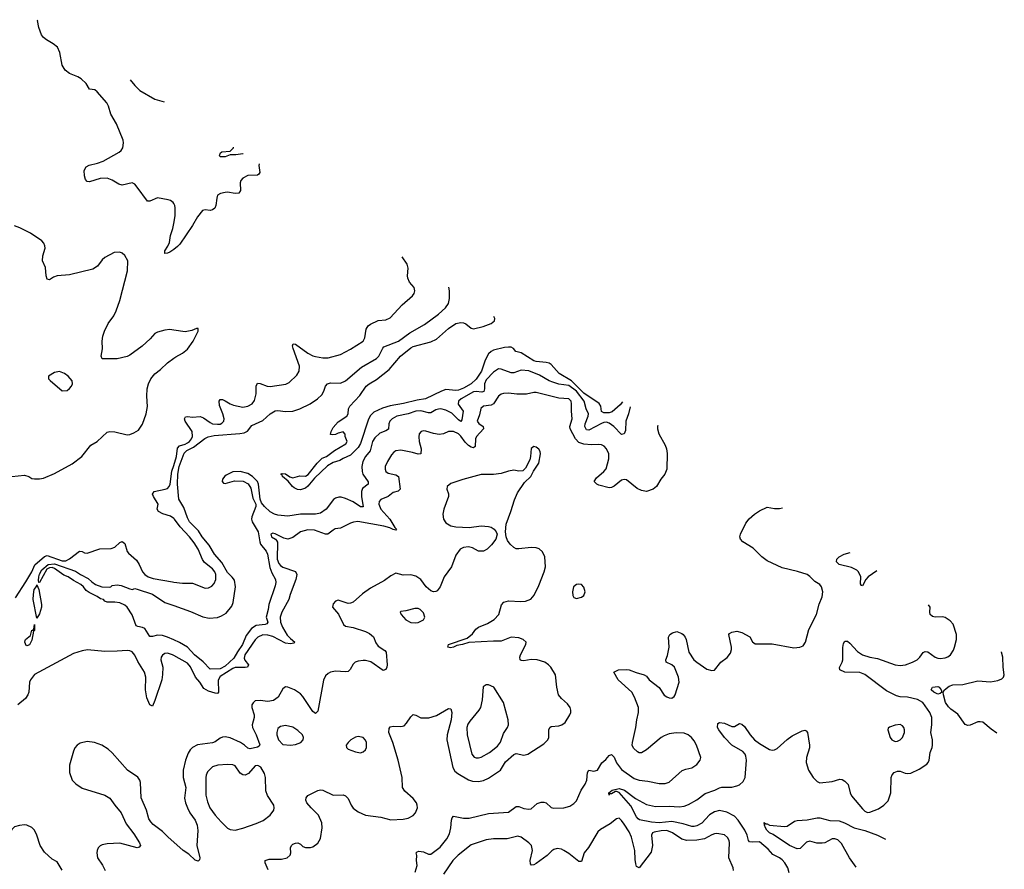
# Model space of a CAD drawing. Header units: inches. Extents: x 1384664 to 1536621, y 460766 to 646467.
# Tile 340 of 488: x 1528772 to 1536621, y 532939 to 539712. Entities that reach past the tile are written whole.
import ezdxf

# ---------------------------------------------------------------- set-up
doc = ezdxf.new("R2010")
doc.units = ezdxf.units.IN
doc.header["$MEASUREMENT"] = 0
doc.layers.add('B5523', color=7, linetype='Continuous')
doc.layers.add('B5533', color=7, linetype='Continuous')

msp = doc.modelspace()

# ---------------------------------------------------------------- linework, layer by layer
at = {"layer": 'B5523', "color": 5}
for points, elevation in [([(1530000, 538246.9), (1529995.2, 538255.2), (1529973.6, 538270), (1529955.8, 538275.8), (1529870, 538291.7), (1529810, 538264.5), (1529790, 538263.7), (1529710, 538376.3), (1529690, 538400.5), (1529670, 538411.3), (1529590, 538393.3), (1529561.7, 538401.7), (1529510, 538433.6), (1529470, 538447.6), (1529413.3, 538446.7), (1529330, 538418.7), (1529310, 538420.9), (1529297.7, 538437.7), (1529290, 538468), (1529286.8, 538510), (1529302.1, 538537.9), (1529327.1, 538552.9), (1529392.5, 538567.5), (1529436.4, 538583.6), (1529564.6, 538655.4), (1529581.5, 538670), (1529593.3, 538690), (1529600.2, 538730), (1529598, 538750), (1529542.7, 538882.7), (1529498.1, 538958.1), (1529481.1, 539021.1), (1529466.3, 539050), (1529390, 539137.2), (1529370, 539152.2), (1529330, 539157), (1529302.3, 539202.3), (1529261, 539241), (1529236.1, 539256.1), (1529170, 539281.9), (1529134, 539310), (1529111.6, 539350), (1529093.4, 539450), (1529072.7, 539492.7), (1529039.9, 539519.9), (1528985.1, 539550), (1528961.3, 539570), (1528946.6, 539590), (1528925.4, 539650), (1528915.5, 539704.5), (1528916.5, 539711.5)], 580), ([(1529651.7, 539232.7), (1529690, 539186.5), (1529730, 539148), (1529850, 539077.8), (1529923.5, 539055.6)], 580), ([(1530000, 537236.7), (1529970, 537241.5), (1529930, 537237.2), (1529870, 537221.1), (1529850.2, 537209.8), (1529812, 537168), (1529748.4, 537110), (1529650, 537036.9), (1529630, 537026.6), (1529550, 537007.6), (1529430, 537006.9), (1529422.7, 537030), (1529433.4, 537086.6), (1529429.2, 537149.2), (1529435, 537190), (1529448.8, 537230), (1529478.5, 537290), (1529522.1, 537350), (1529542.1, 537390), (1529570, 537474.4), (1529630.6, 537710), (1529633.6, 537790), (1529610, 537832.4), (1529590, 537851.8), (1529570, 537859.3), (1529524.1, 537855.9), (1529450, 537815.6), (1529430, 537797), (1529392.6, 537747.4), (1529356.4, 537723.6), (1529170, 537677.8), (1529070, 537669.8), (1529040.7, 537659.3), (1529010, 537638.4), (1528990, 537644), (1528982.9, 537670), (1528976.9, 537736.9), (1528955.3, 537790), (1528957.2, 537830), (1528974.5, 537890), (1528972, 537910), (1528964.5, 537930), (1528950, 537949.3), (1528857.2, 538010), (1528772.9, 538052.9), (1528730, 538068.6)], 620), ([(1530000, 537881), (1529970, 537859.3), (1529950, 537849.3), (1529930, 537849), (1529929.6, 537870), (1529953.8, 537906.2), (1529965.3, 537934.7), (1529975.5, 537990), (1529992.8, 538047.2), (1530000, 538087.5)], 580), ([(1528709.5, 536070.5), (1528810, 536080.5), (1528844.7, 536070), (1528870, 536054), (1528890, 536050.7), (1528930, 536050.7), (1528963.2, 536056.8), (1529050, 536093), (1529191.8, 536170), (1529267, 536230), (1529338.9, 536321.1), (1529390, 536350.4), (1529470, 536423.1), (1529491.1, 536428.9), (1529530, 536426.9), (1529630, 536401.1), (1529650, 536404.2), (1529682.4, 536417.6), (1529719.8, 536440.2), (1529751.4, 536488.6), (1529780.3, 536570), (1529790.5, 536629.5), (1529784.8, 536710), (1529788.3, 536770), (1529798.3, 536810), (1529818.2, 536850), (1529850, 536889.1), (1529895.7, 536924.3), (1529950, 536975.3), (1530000, 537012.6)], 620), ([(1530000, 535735.4), (1529974.7, 535754.7), (1529912.5, 535772.5), (1529878, 535790), (1529868.2, 535810), (1529875.4, 535850), (1529838.7, 535910), (1529831.1, 535930), (1529844.5, 535950), (1529931.6, 535968.4), (1529950, 535975.5), (1529963.2, 535990), (1529971.7, 536010), (1529986.3, 536113.7), (1530000, 536157)], 580), ([(1528738.2, 535101.8), (1528821.6, 535230), (1528868.5, 535311.5), (1528894.2, 535365.8), (1528970, 535432.8), (1528990, 535440.5), (1529110, 535398.9), (1529141, 535399), (1529170, 535413.1), (1529250, 535474.4), (1529270, 535473.6), (1529290, 535462), (1529310, 535459.4), (1529410, 535493.9), (1529502.6, 535497.4), (1529531.8, 535508.2), (1529570, 535544.9), (1529590, 535552.4), (1529610, 535537.1), (1529630, 535472), (1529638.8, 535458.8), (1529702.7, 535402.7), (1529725, 535370), (1529751.3, 535311.3), (1529770, 535288.5), (1529796.5, 535270), (1529836.4, 535256.4), (1529990, 535229.6), (1530000, 535228.4)], 580), ([(1530000, 534768), (1529949.7, 534790), (1529910, 534802.5), (1529870, 534805), (1529830, 534794.8), (1529810, 534794.3), (1529770, 534858), (1529750, 534867.6), (1529713.6, 534873.6), (1529701.2, 534881.2), (1529670, 534968), (1529629.3, 535029.3), (1529610, 535044), (1529570, 535062.7), (1529530, 535069.3), (1529469.2, 535069.2), (1529450, 535075.3), (1529439, 535090), (1529416.3, 535096.3), (1529390, 535114.3), (1529325.1, 535145.1), (1529302.4, 535162.4), (1529282, 535190), (1529259.6, 535210), (1529200.2, 535240.2), (1529157.6, 535270), (1529123.5, 535283.5), (1529050, 535337.4), (1529030, 535345.3), (1529010, 535343.1), (1528988.4, 535331.6), (1528930, 535225.2), (1528926, 535226), (1528921.5, 535241.5), (1528923.6, 535270), (1528930, 535292.8), (1528950, 535327.2), (1528998.9, 535370), (1529050, 535372.9), (1529216.4, 535316.4), (1529256.3, 535290), (1529318, 535258), (1529347.2, 535230), (1529376.3, 535210), (1529426, 535190), (1529490, 535188.8), (1529498, 535190), (1529510, 535202), (1529550, 535206), (1529581, 535201), (1529650, 535174), (1529670, 535170.8), (1529690, 535177.3), (1529710, 535173.4), (1529831.3, 535131.3), (1529930, 535065.5), (1530000, 535041)], 560), ([(1530000, 534644), (1529989.3, 534650), (1529950, 534661.7), (1529930, 534658.3), (1529910, 534645.1), (1529900.3, 534630), (1529897.4, 534610), (1529912.6, 534550), (1529911.3, 534491.3), (1529905.2, 534450), (1529850, 534283.7), (1529830, 534239), (1529810, 534249.2), (1529785.2, 534305.2), (1529775.4, 534370), (1529777.3, 534470), (1529768.4, 534510), (1529715, 534595), (1529690, 534646.9), (1529670, 534673.5), (1529650, 534681.4), (1529630, 534682.5), (1529550, 534676.8), (1529450, 534676.5), (1529311.8, 534688.2), (1529270, 534681.6), (1529201.7, 534658.3), (1528890, 534491.6), (1528857.1, 534450), (1528850.4, 534430), (1528846, 534350), (1528838, 534330), (1528819, 534301), (1528756.3, 534250)], 580), ([(1530000, 533155.7), (1529954.7, 533194.7), (1529910, 533241.7), (1529836, 533296), (1529816.5, 533316.5), (1529802.6, 533342.6), (1529782.9, 533410), (1529741.2, 533510), (1529735.5, 533630), (1529729.8, 533650), (1529713.2, 533673.2), (1529631.1, 533730), (1529510, 533867.8), (1529476.6, 533896.6), (1529427.7, 533927.7), (1529369.8, 533949.8), (1529310, 533956.8), (1529254.3, 533945.7), (1529230, 533929.7), (1529212.9, 533907.1), (1529200.1, 533879.9), (1529170, 533769), (1529168.2, 533710), (1529190.9, 533650), (1529219.4, 533619.4), (1529270, 533585.1), (1529450, 533531.2), (1529490, 533504.9), (1529529.4, 533449.4), (1529580.2, 533390), (1529622.2, 533302.2), (1529682.6, 533222.6), (1529728.4, 533150), (1529734, 533130), (1529724.1, 533115.9), (1529708.5, 533111.5), (1529570, 533147.2), (1529470, 533141.5), (1529430, 533134.7), (1529413.1, 533126.9), (1529397.4, 533110), (1529390.2, 533090), (1529387.3, 533070), (1529392.4, 533030), (1529432.2, 532972.2), (1529454.9, 532930)], 620), ([(1529111.6, 532931.6), (1529070, 532997.4), (1529030, 533019.7), (1528970, 533076.3), (1528936.1, 533130), (1528908.9, 533210), (1528889.9, 533249.9), (1528870, 533272.1), (1528830, 533289.8), (1528810, 533292.8), (1528770, 533288.9), (1528730, 533278.7), (1528710, 533255.8), (1528698.6, 533230), (1528680.9, 533170), (1528672.9, 533107.1), (1528638, 533030), (1528635.3, 533010), (1528637.8, 532990), (1528647.8, 532970), (1528686.4, 532910)], 620)]:
    msp.add_lwpolyline(points, dxfattribs=dict(at, elevation=elevation))
for points, elevation in [([(1529090, 536906.6), (1529050, 536899), (1529002, 536870), (1529002, 536850), (1529015.3, 536835.3), (1529110, 536752), (1529150, 536756), (1529170, 536771), (1529185.2, 536790), (1529192, 536810), (1529190, 536834), (1529159.3, 536870), (1529130, 536891.8)], 640), ([(1528910, 534942), (1528880.7, 535090), (1528881.1, 535130), (1528888.4, 535170), (1528907.2, 535192.8), (1528910, 535206), (1528924.2, 535170), (1528946.5, 535050), (1528946.3, 535030), (1528930, 534976)], 560), ([(1528830, 534719.7), (1528824.4, 534724.4), (1528813.7, 534750), (1528816.2, 534763.8), (1528818, 534770), (1528857.4, 534802.6), (1528870, 534846), (1528876.4, 534843.6), (1528885.6, 534854.4), (1528890, 534891.3), (1528890, 534842), (1528882, 534838), (1528870, 534765.6), (1528850, 534727.2)], 560)]:
    msp.add_lwpolyline(points, close=True, dxfattribs=dict(at, elevation=elevation))
at = {"layer": 'B5533', "color": 5}
for points, elevation in [([(1530554.4, 538644.7), (1530550, 538642.8), (1530494.2, 538634.2), (1530450, 538635.3), (1530410, 538619.6), (1530370, 538618), (1530365.2, 538630), (1530374, 538650), (1530382.5, 538657.5), (1530450, 538664.7), (1530475.3, 538690), (1530476.3, 538695.6)], 560), ([(1530680.2, 538562.8), (1530678.2, 538550), (1530685.5, 538494.5), (1530679.4, 538480.6), (1530667.5, 538472.5), (1530590, 538469.7), (1530552.3, 538447.7), (1530535.8, 538430), (1530529.1, 538410.9), (1530531.8, 538350), (1530518.8, 538330), (1530490, 538326.6), (1530430, 538336.9), (1530410, 538335.1), (1530373.4, 538326.6), (1530350, 538312.3), (1530343.1, 538290), (1530336.9, 538230), (1530328.2, 538210), (1530310, 538195.1), (1530290.2, 538189.8), (1530250, 538195.1), (1530230, 538189.6), (1530190, 538141.3), (1530151, 538070), (1530050, 537922.8), (1530030, 537902.7), (1530000, 537881)], 580), ([(1530000, 538087.5), (1530011, 538149), (1530012.7, 538212.7), (1530009.8, 538230), (1530000, 538246.9)], 580), ([(1530000, 536157), (1530023.1, 536230), (1530030, 536296.1), (1530045.7, 536314.3), (1530090, 536326.9), (1530110, 536338.2), (1530126.8, 536350), (1530142.7, 536370), (1530150.8, 536390), (1530146.9, 536430), (1530090.9, 536510), (1530087.1, 536530), (1530090, 536541), (1530094.2, 536545.8), (1530110, 536547.2), (1530150, 536543.5), (1530210, 536547.5), (1530237.7, 536537.7), (1530290, 536500.2), (1530310, 536491.1), (1530350, 536486.8), (1530370, 536488.6), (1530384.6, 536495.4), (1530398.7, 536510), (1530401.8, 536530), (1530391.3, 536570), (1530365, 536635), (1530363.1, 536670), (1530370, 536684.9), (1530390, 536683.1), (1530410, 536674.7), (1530448.9, 536648.9), (1530477.6, 536637.6), (1530550, 536624), (1530590, 536630.2), (1530624.4, 536650), (1530643, 536677), (1530656.2, 536730), (1530657.6, 536790), (1530667, 536813), (1530690, 536812.2), (1530745.5, 536790), (1530770, 536787), (1530892.6, 536807.4), (1530921.4, 536818.6), (1530982.8, 536877.2), (1531001.1, 536910), (1531003.8, 536950), (1530951.1, 537090), (1530947.1, 537112.9), (1530952.9, 537127.1), (1530970, 537126.4), (1531070, 537053.5), (1531110, 537031.8), (1531130, 537026.3), (1531190, 537016.5), (1531230, 537015.5), (1531330, 537042.8), (1531410, 537086.5), (1531509.8, 537150.2), (1531523.6, 537176.4), (1531534.7, 537245.3), (1531551.3, 537270), (1531570, 537284.9), (1531630, 537314.9), (1531690, 537320.3), (1531725.9, 537334.1), (1531821.5, 537438.5), (1531903.7, 537510), (1531917, 537530), (1531922, 537550), (1531916.9, 537576.9), (1531880.4, 537620.4), (1531865.1, 537650), (1531863.1, 537670), (1531869.7, 537730), (1531862, 537762), (1531820.5, 537820.1)], 580), ([(1530000, 535041), (1530134, 534994), (1530232.2, 534952.2), (1530282, 534942), (1530350, 534945.5), (1530381.7, 534958.3), (1530418, 534982), (1530462.8, 535037.2), (1530475, 535065), (1530493.1, 535190), (1530483.6, 535243.6), (1530467.2, 535267.2), (1530430, 535303.9), (1530384.2, 535384.2), (1530323.9, 535450), (1530282.7, 535522.7), (1530227.8, 535590), (1530197.3, 535637.3), (1530127, 535710), (1530110, 535739.7), (1530082, 535822), (1530039.8, 535890), (1530029.2, 536009.2), (1530032.8, 536090), (1530043.2, 536150), (1530084.6, 536255.4), (1530103.4, 536276.6), (1530156.6, 536303.4), (1530247.1, 536372.9), (1530274.1, 536385.9), (1530323.8, 536396.2), (1530528, 536412), (1530561.3, 536418.7), (1530587.1, 536432.9), (1530623, 536477), (1530710, 536517.7), (1530770, 536570.2), (1530807.5, 536592.5), (1530830, 536597.6), (1530890, 536589.4), (1530950, 536591.4), (1531006, 536610), (1531087.7, 536650), (1531147.1, 536690), (1531179.5, 536720.5), (1531197.6, 536750), (1531209, 536791), (1531225.6, 536810), (1531250, 536815.9), (1531330, 536815.2), (1531370, 536833.2), (1531497.1, 536942.9), (1531616.1, 537010), (1531635.8, 537030), (1531666.5, 537093.5), (1531676.3, 537103.7), (1531792, 537148), (1531883.5, 537216.5), (1531999, 537281), (1532110, 537363.2), (1532165.7, 537414.3), (1532189.6, 537450), (1532199.6, 537490), (1532198.4, 537550), (1532194.2, 537579)], 560), ([(1533577, 536666.2), (1533558.3, 536641.7), (1533495.2, 536584.8), (1533470, 536578.9), (1533430, 536578.7), (1533409.1, 536589.1), (1533405.3, 536630), (1533392.1, 536652.1), (1533270, 536733.4), (1533170, 536832.7), (1533073.1, 536890), (1533010, 536961.9), (1532993.5, 536973.5), (1532970, 536980.2), (1532890, 536987.1), (1532870, 536993.4), (1532770, 537056.8), (1532727.8, 537067.8), (1532709.6, 537090), (1532690, 537100.3), (1532670, 537102.5), (1532637.8, 537097.8), (1532550, 537076.9), (1532530, 537067.9), (1532510, 537049), (1532483.3, 536996.7), (1532454.2, 536910), (1532410, 536844.8), (1532371.8, 536810), (1532310, 536773.4), (1532270, 536758.5), (1532250, 536756.1), (1532170, 536762.6), (1532134, 536750), (1532006.8, 536690), (1531940.9, 536679.1), (1531831.2, 536651.2), (1531725.4, 536634.6), (1531664.5, 536615.5), (1531596.3, 536583.7), (1531570, 536556.2), (1531552.5, 536527.5), (1531490, 536332.9), (1531470, 536302.7), (1531410, 536239.3), (1531350, 536214.8), (1531323.2, 536196.8), (1531270, 536181.4), (1531225.7, 536154.3), (1531122.2, 536057.8), (1531070, 535993.3), (1531050, 535977.3), (1531010, 535964.9), (1530987.3, 535967.3), (1530960.2, 535980.2), (1530946.4, 535990), (1530913.7, 536033.7), (1530868.2, 536070), (1530863.9, 536083.9), (1530854, 536090), (1530864.9, 536095.1), (1530890, 536091.4), (1530926.7, 536066.7), (1530950, 536059.7), (1531005.2, 536074.8), (1531050, 536072.3), (1531072.9, 536087.1), (1531143.6, 536176.4), (1531184.7, 536215.3), (1531217, 536230), (1531281.3, 536278.7), (1531372.3, 536330), (1531382, 536350), (1531368, 536390), (1531367.3, 536407.3), (1531350, 536426), (1531310, 536415.3), (1531290, 536404), (1531262, 536402), (1531250, 536406), (1531255.3, 536430), (1531270, 536462), (1531310, 536504.7), (1531379, 536550), (1531389.4, 536570.6), (1531394.5, 536610), (1531404.2, 536630), (1531483.9, 536716.1), (1531533.3, 536790), (1531557, 536810), (1531615.8, 536844.2), (1531716.3, 536923.7), (1531808.5, 537030), (1531890, 537095.8), (1531910, 537106.2), (1532050, 537143.9), (1532095.9, 537164.1), (1532190, 537251.3), (1532250, 537291.1), (1532290, 537297.2), (1532310, 537294.4), (1532330, 537286), (1532370, 537252.4), (1532390, 537248.5), (1532467.2, 537267.2), (1532531, 537289), (1532558.3, 537310), (1532558.6, 537330), (1532553, 537344.9)], 540), ([(1530000, 537012.6), (1530015.7, 537024.3), (1530070, 537053.4), (1530110, 537085.7), (1530154.3, 537150), (1530194.5, 537230), (1530195.3, 537250), (1530182, 537250), (1530145.1, 537234.9), (1530090, 537222.2), (1530000, 537236.7)], 620), ([(1533638.9, 536624.8), (1533626.5, 536570), (1533604.6, 536510), (1533602.7, 536437.3), (1533590, 536411.6), (1533570, 536405.4), (1533508.3, 536470), (1533470, 536496.1), (1533450, 536502.1), (1533430, 536501.2), (1533410, 536493.7), (1533310, 536439.4), (1533290, 536442.9), (1533278.6, 536470), (1533279.7, 536490), (1533304.9, 536550), (1533306.3, 536570), (1533287.5, 536610), (1533272.5, 536670), (1533210, 536749.7), (1533150, 536796), (1533070, 536807), (1533021.2, 536821.2), (1532992.8, 536832.8), (1532916.7, 536876.7), (1532830, 536912.2), (1532770, 536917.3), (1532710, 536897.4), (1532690, 536896.1), (1532610, 536926.6), (1532590, 536928.5), (1532550, 536900.9), (1532490, 536840.6), (1532476.8, 536810), (1532478.2, 536770), (1532473.1, 536746.9), (1532456.9, 536743.1), (1532410, 536747.7), (1532390, 536744.1), (1532292.5, 536690), (1532269.5, 536670), (1532268.1, 536648.1), (1532306.4, 536590), (1532297.4, 536522.6), (1532290, 536507.7), (1532270, 536521), (1532216.3, 536576.3), (1532170, 536599), (1532130, 536609.4), (1532110, 536608.2), (1532090, 536600.7), (1532050, 536578.4), (1532030, 536578.3), (1531970, 536594.6), (1531930, 536590.8), (1531870.1, 536569.9), (1531777.4, 536550), (1531741.6, 536530), (1531723.2, 536510), (1531715.2, 536490), (1531712.9, 536447.1), (1531690, 536433.5), (1531643, 536417), (1531602.1, 536377.9), (1531585.9, 536350), (1531565.3, 536274.7), (1531530, 536229.8), (1531508.4, 536190), (1531500.4, 536150), (1531502, 536110), (1531508.8, 536088.8), (1531551, 536029), (1531550.2, 536010), (1531506.2, 535973.8), (1531496.2, 535950), (1531497.1, 535910), (1531510, 535829.6), (1531490, 535827.3), (1531430, 535867.8), (1531370, 535895), (1531335.1, 535904.9), (1531315.4, 535904.6), (1531290, 535897.4), (1531274.1, 535885.9), (1531216.5, 535810), (1531170, 535777.1), (1531130, 535769.8), (1531010.2, 535769.8), (1530910, 535755.3), (1530830, 535762.5), (1530804.2, 535770), (1530770, 535789.8), (1530723.1, 535830), (1530699.6, 535859.6), (1530689.7, 535889.7), (1530676.5, 536010), (1530668.2, 536030), (1530628.9, 536070), (1530590, 536094.9), (1530530, 536111.4), (1530470, 536106.5), (1530418.1, 536081.9), (1530406.3, 536073.7), (1530388.5, 536050), (1530386.5, 536030), (1530398.2, 536018.2), (1530410, 536013.2), (1530484.4, 536035.6), (1530554.1, 536034.1), (1530592.5, 536012.5), (1530616, 535976), (1530630, 535896.4), (1530654.6, 535850), (1530653.6, 535830), (1530622.4, 535750), (1530620.3, 535730), (1530625.7, 535710), (1530673.1, 535630), (1530685.5, 535550), (1530692, 535532), (1530735.8, 535475.8), (1530748.1, 535450), (1530765.9, 535345.9), (1530782.1, 535302.1), (1530810.2, 535250), (1530813.6, 535226.4), (1530810, 535199.3), (1530757.5, 535050), (1530754.2, 535010), (1530738, 534950), (1530750.1, 534910), (1530743, 534897), (1530729.4, 534890.6), (1530656.4, 534883.6), (1530620.4, 534859.6), (1530578.4, 534801.6), (1530548.4, 534730), (1530507.9, 534672.1), (1530479, 534621), (1530410, 534558.6), (1530370, 534537.3), (1530290, 534534.8), (1530234.1, 534594.1), (1530164.8, 534650), (1530110, 534708.6), (1530047.4, 534747.4), (1530000, 534768)], 560), ([(1533859.7, 536477.5), (1533856, 536470), (1533856.3, 536450), (1533866, 536410), (1533918.7, 536318.7), (1533928.8, 536290), (1533933.1, 536253.1), (1533931.4, 536128.6), (1533915.8, 536090), (1533884.4, 536050), (1533848.7, 535991.3), (1533821, 535970), (1533770, 535952), (1533730, 535957.6), (1533695.2, 535975.2), (1533610, 536044.2), (1533590, 536046.6), (1533570, 536040.5), (1533510, 535992.8), (1533490, 535983.1), (1533470, 535981), (1533390, 536001.8), (1533371.8, 536010), (1533351.8, 536030), (1533370, 536058.7), (1533430, 536110.3), (1533448.3, 536131.7), (1533469.7, 536210), (1533468, 536250), (1533450, 536291.8), (1533431.7, 536311.7), (1533410, 536323), (1533390, 536326.6), (1533330, 536321.5), (1533270, 536328), (1533230, 536342.4), (1533201.7, 536370), (1533159.6, 536450), (1533159, 536470), (1533175.8, 536530), (1533169.9, 536590.1), (1533170.6, 536650.6), (1533168.2, 536670), (1533148.6, 536688.6), (1533070, 536695.7), (1532890, 536739.3), (1532870, 536740.3), (1532813, 536727), (1532734.6, 536725.4), (1532670, 536734.9), (1532630, 536732.2), (1532610, 536725.8), (1532589.6, 536710.4), (1532550, 536649.9), (1532530, 536638.6), (1532469.4, 536630.6), (1532447.8, 536612.2), (1532438, 536562), (1532419.5, 536510), (1532433.2, 536493.2), (1532467.8, 536470), (1532468.2, 536450), (1532412.5, 536390), (1532405.2, 536370), (1532401.8, 536310), (1532390, 536299.5), (1532370, 536303.4), (1532350, 536316.4), (1532322.7, 536342.7), (1532290, 536390.5), (1532270, 536409.2), (1532230, 536429.1), (1532190.2, 536429.8), (1532150, 536409.8), (1532116, 536404), (1532071.8, 536411.8), (1532010, 536431.9), (1531990, 536433.3), (1531971.7, 536428.3), (1531958, 536410), (1531952.8, 536387.2), (1531956.5, 536350), (1531973.4, 536290), (1531968.8, 536251.2), (1531950, 536248.1), (1531902.8, 536262.8), (1531810, 536279.5), (1531770, 536275.3), (1531754.8, 536265.2), (1531736.5, 536243.5), (1531703.6, 536190), (1531686.9, 536150), (1531684.4, 536130), (1531690, 536108.9), (1531710, 536098), (1531770, 536084.6), (1531791.2, 536070), (1531806.5, 535970), (1531790, 535954.5), (1531750, 535942.7), (1531709.5, 535910.5), (1531652.1, 535887.9), (1531637.4, 535870), (1531636.1, 535850), (1531651.1, 535810), (1531723.9, 535730), (1531762.7, 535662.7), (1531774.7, 535650), (1531770, 535643.1), (1531750, 535647.2), (1531722, 535662), (1531673.7, 535673.7), (1531468.4, 535711.6), (1531432.8, 535707.2), (1531410, 535699.2), (1531330, 535657.7), (1531288.2, 535651.8), (1531270, 535643), (1531229, 535611), (1531210, 535611.8), (1531122.6, 535642.6), (1531070, 535645.6), (1531011.1, 535628.9), (1530950, 535583.1), (1530910, 535569.8), (1530877.6, 535577.6), (1530810, 535613), (1530790, 535617.6), (1530774.8, 535610), (1530779.1, 535590), (1530810.5, 535570.5), (1530820.7, 535560.7), (1530826.3, 535546.3), (1530825.3, 535410), (1530836.9, 535376.9), (1530850, 535360.9), (1530870, 535348.1), (1530970, 535312.8), (1530980.7, 535290), (1530972.9, 535250), (1530928.6, 535130), (1530918.8, 535090), (1530861.8, 534990), (1530849.6, 534950), (1530850.8, 534910), (1530866.4, 534870), (1530905.4, 534805.4), (1530930, 534777.8), (1530964.4, 534750), (1530957, 534743), (1530930, 534736.5), (1530890, 534741.4), (1530790, 534793.6), (1530750, 534805.6), (1530710, 534807.2), (1530671.1, 534790), (1530650, 534769.2), (1530567.4, 534650), (1530562.4, 534622.4), (1530567.2, 534607.2), (1530595.2, 534570), (1530588.3, 534551.7), (1530570, 534547.5), (1530490, 534547), (1530470, 534540.6), (1530370, 534476.2), (1530354.5, 534445.5), (1530357, 534350), (1530350, 534341.1), (1530330, 534342.5), (1530277.8, 534357.8), (1530240.9, 534380.9), (1530208.5, 534430), (1530173.1, 534470), (1530134.2, 534554.2), (1530110, 534582.5), (1530000, 534644)], 580), ([(1530753.7, 532933.7), (1530727.8, 532990), (1530729.4, 533010), (1530760.1, 533019.9), (1530859.7, 533020.3), (1530904, 533030), (1530928, 533052), (1530932.4, 533070), (1530931.5, 533110), (1530939.5, 533130), (1530950, 533139.3), (1530970, 533148.4), (1530990, 533150.5), (1531010, 533140.5), (1531030, 533121.3), (1531050, 533112.4), (1531090, 533112.4), (1531110, 533118), (1531150, 533147.3), (1531170, 533184.7), (1531184.2, 533270), (1531180.5, 533310), (1531155.4, 533370), (1531094.7, 533430), (1531062.4, 533470), (1531054, 533490), (1531057, 533510), (1531070, 533527.3), (1531150, 533568.5), (1531170, 533573.7), (1531190, 533570.3), (1531270, 533531.4), (1531350, 533532.8), (1531370, 533525.3), (1531390, 533503.8), (1531414.7, 533450), (1531430, 533427.8), (1531470, 533396.9), (1531530, 533370.3), (1531650, 533355.6), (1531730, 533334.3), (1531830, 533338.6), (1531870, 533346.7), (1531910, 533368.7), (1531928, 533390), (1531943, 533430), (1531942, 533450), (1531935.4, 533470), (1531910, 533504.2), (1531841.6, 533561.6), (1531823.7, 533590), (1531820.9, 533670), (1531789.1, 533810), (1531747.2, 533950), (1531716.2, 534030), (1531717.2, 534062.8), (1531725.4, 534074.6), (1531750, 534080.2), (1531810, 534076.8), (1531836.2, 534083.8), (1531857, 534103), (1531890, 534155.3), (1531910, 534172.4), (1531930, 534168.7), (1531970, 534147.6), (1532034.2, 534145.8), (1532094.6, 534165.4), (1532190, 534220.3), (1532210, 534219.1), (1532217.2, 534190), (1532211.9, 534130), (1532179.3, 534010), (1532176.8, 533970), (1532224, 533750), (1532242.2, 533722.2), (1532263.6, 533703.6), (1532350, 533651.1), (1532382, 533642), (1532430, 533640.1), (1532470, 533647.2), (1532510, 533665), (1532605.7, 533730), (1532645.4, 533794.6), (1532710, 533855), (1532730, 533862.2), (1532790, 533850.2), (1532823.3, 533856.7), (1532950, 533939.2), (1532982, 533970), (1532991.1, 533988.9), (1532989.8, 534050), (1532998.3, 534070), (1533010, 534076.6), (1533070, 534083), (1533094.7, 534090), (1533119.3, 534110), (1533158.2, 534170), (1533166, 534190), (1533166.7, 534206.7), (1533159.7, 534230), (1533138.3, 534258.3), (1533090, 534300.5), (1533068.7, 534330), (1533054, 534390), (1533043.9, 534490), (1533006.2, 534550), (1532986.9, 534570), (1532957.6, 534590), (1532897.2, 534610), (1532850, 534612.8), (1532790, 534602), (1532770, 534603.5), (1532762, 534610), (1532758.2, 534630), (1532764.4, 534650), (1532806, 534730), (1532809.4, 534749.4), (1532785.2, 534770), (1532750, 534783.5), (1532690, 534788.4), (1532610, 534756.4), (1532550, 534758.9), (1532353.3, 534746.7), (1532302, 534730), (1532258, 534722), (1532229.3, 534709.3), (1532205.6, 534705.6), (1532186, 534710), (1532190, 534730.7), (1532338.3, 534781.7), (1532383.1, 534816.9), (1532407.6, 534852.4), (1532429.4, 534870), (1532502, 534898), (1532554.3, 534930), (1532592.1, 534970), (1532612.9, 535047.1), (1532632.4, 535067.6), (1532670, 535078.4), (1532766.3, 535073.7), (1532804, 535076), (1532846.9, 535093.1), (1532874.7, 535125.3), (1532910, 535200.5), (1532954.2, 535310), (1532964.7, 535350), (1532957.4, 535430), (1532939.7, 535470), (1532912.5, 535492.5), (1532890, 535501.5), (1532850, 535504.5), (1532750, 535492.9), (1532730, 535494.5), (1532710, 535504), (1532682.9, 535530), (1532660.8, 535560.8), (1532649.3, 535590), (1532643.7, 535630), (1532649.6, 535690), (1532688.2, 535791.8), (1532715.5, 535884.5), (1532739.6, 535940.4), (1532797.1, 536022.9), (1532846, 536070), (1532867.5, 536112.5), (1532910, 536176), (1532924.5, 536250), (1532920.9, 536270), (1532910, 536289), (1532890, 536303.7), (1532870, 536309.3), (1532850, 536294), (1532845.3, 536230), (1532838, 536202), (1532803.1, 536136.9), (1532783.4, 536116.6), (1532750, 536111.8), (1532710, 536120.5), (1532670, 536113.3), (1532610, 536094), (1532550, 536085.2), (1532450, 536086.2), (1532305.8, 536045.8), (1532210, 536013.5), (1532180.4, 535990), (1532177.1, 535970), (1532191.5, 535931.5), (1532190.2, 535910), (1532154.5, 535810), (1532145.8, 535770), (1532151.7, 535730), (1532170, 535700.3), (1532210, 535676.9), (1532250, 535670.1), (1532355.8, 535664.2), (1532450, 535676.5), (1532510, 535672.2), (1532530, 535666), (1532554, 535650), (1532570.8, 535630), (1532579.1, 535610), (1532568.2, 535570), (1532534.3, 535525.7), (1532498.4, 535490), (1532470, 535476), (1532430, 535476), (1532381.4, 535501.4), (1532350, 535509.8), (1532310, 535504.8), (1532283.1, 535490), (1532250, 535442.9), (1532214.2, 535350), (1532156.3, 535270), (1532123.2, 535190), (1532100.8, 535159.2), (1532090, 535152.3), (1532070.1, 535149.9), (1532050, 535157.8), (1532011.2, 535190), (1531970, 535248), (1531930, 535277.1), (1531890, 535285.8), (1531830, 535283.1), (1531770, 535299.7), (1531730, 535278.9), (1531679.3, 535240.7), (1531570, 535180.3), (1531504.9, 535135.1), (1531430, 535068.3), (1531410, 535059.7), (1531390, 535059.2), (1531310, 535083.6), (1531290, 535077.6), (1531270, 535056), (1531266, 535030), (1531314.1, 534974.1), (1531352.4, 534890), (1531370, 534878.3), (1531430, 534867.6), (1531530, 534834.5), (1531559.6, 534819.6), (1531592.3, 534792.3), (1531610, 534744.4), (1531630, 534716.5), (1531683.8, 534683.8), (1531693, 534670), (1531701.1, 534570), (1531699.2, 534550), (1531690, 534531.6), (1531670, 534523.5), (1531571.7, 534591.7), (1531530, 534603.6), (1531510, 534604.3), (1531470, 534598.3), (1531447.6, 534590), (1531430, 534573.5), (1531407.8, 534532.2), (1531390, 534515.3), (1531370, 534512), (1531290, 534518.6), (1531250, 534510.7), (1531230, 534499.7), (1531210, 534480.5), (1531194, 534446), (1531150, 534199.3), (1531130, 534180.5), (1531110, 534197.2), (1531030, 534316.9), (1531010, 534338), (1530962, 534370), (1530910, 534392.2), (1530890, 534392.6), (1530870, 534377), (1530833.4, 534310), (1530795.8, 534284.2), (1530750, 534275.5), (1530690, 534284.6), (1530650, 534282), (1530633.2, 534266.8), (1530624, 534250), (1530622, 534230), (1530641.1, 534170), (1530640.4, 534150), (1530624.8, 534090), (1530627.6, 534070), (1530657.9, 534010), (1530687.8, 533932.2), (1530680.2, 533919.8), (1530667.2, 533912.8), (1530610, 533899.6), (1530590, 533903.5), (1530565, 533930), (1530533.7, 533950), (1530450, 533987.6), (1530410, 533994), (1530390, 533992.9), (1530370, 533984.7), (1530330, 533956.4), (1530310, 533947.9), (1530188.8, 533931.2), (1530149.4, 533910.6), (1530130, 533891.3), (1530114.6, 533865.4), (1530092.8, 533810), (1530074.6, 533730), (1530075.8, 533670), (1530097.3, 533590), (1530086.5, 533506.5), (1530092.7, 533470), (1530108.9, 533428.9), (1530129.6, 533389.6), (1530170.9, 533330), (1530187.2, 533290), (1530191.7, 533248.3), (1530185.6, 533130), (1530208.7, 533030), (1530206.4, 533013.6), (1530195.6, 533004.4), (1530170, 533012.4), (1530119.3, 533059.3), (1530076.5, 533090), (1530000, 533155.7)], 620), ([(1531924.2, 532915.8), (1531939.6, 532970), (1531934.7, 533010), (1531937, 533050), (1531932, 533070), (1531940.4, 533079.6), (1531955.1, 533084.9), (1531990, 533077.1), (1532030, 533058.9), (1532050, 533061.1), (1532124.1, 533115.9), (1532177.8, 533182.2), (1532197.5, 533222.5), (1532208.6, 533270), (1532213.5, 533330), (1532219.7, 533350), (1532230, 533363.8), (1532310, 533345.6), (1532354.1, 533345.9), (1532510, 533385.3), (1532670, 533395.4), (1532730, 533439.6), (1532750, 533438.5), (1532790, 533422.8), (1532830, 533418), (1532850, 533422.4), (1532896.9, 533463.1), (1532930, 533475.4), (1532950, 533475), (1532968.4, 533468.4), (1533010, 533431.4), (1533030, 533427.2), (1533110, 533428), (1533158.7, 533441.3), (1533190, 533462.6), (1533210, 533486), (1533249.2, 533570.8), (1533281, 533619), (1533292.8, 533650), (1533298.9, 533710), (1533309.3, 533730), (1533350, 533722.6), (1533378, 533730), (1533412.6, 533787.4), (1533445.2, 533814.8), (1533470, 533846), (1533490, 533855.5), (1533510, 533833.4), (1533530, 533787.3), (1533570, 533734), (1533670, 533664.2), (1533710, 533649), (1533780.5, 533640.5), (1533870, 533622), (1533917.1, 533622.9), (1533950, 533634.4), (1534054.2, 533725.8), (1534081.5, 533738.5), (1534130, 533746.8), (1534170, 533774), (1534197, 533810), (1534200.9, 533830), (1534166.3, 533930), (1534150, 533962), (1534126.3, 533990), (1534100.7, 534010), (1534070, 534023.1), (1534006.3, 534026.3), (1533950, 534017.8), (1533910, 534004.2), (1533884.9, 533990), (1533770, 533891.1), (1533730, 533867.1), (1533710, 533868.3), (1533696, 533876), (1533664.1, 533904.1), (1533654.7, 533930), (1533656.8, 533950), (1533683.8, 534070), (1533690.8, 534130), (1533704.2, 534190), (1533705.3, 534230), (1533672.5, 534312.5), (1533652.1, 534350), (1533542.9, 534450), (1533509.2, 534510), (1533546, 534530), (1533610, 534532.2), (1533631.3, 534530), (1533686.7, 534506.7), (1533751.3, 534490), (1533770, 534478.8), (1533790.7, 534450), (1533869, 534389), (1533910, 534328.2), (1533930, 534313), (1533950, 534304.9), (1533970, 534304), (1533990, 534316), (1533998, 534330), (1534029.7, 534430), (1534023.9, 534470), (1533992.2, 534550), (1533970, 534568.2), (1533925.2, 534590), (1533923.7, 534610), (1533936.3, 534643.7), (1533949.7, 534710), (1533944.5, 534790), (1533956, 534810), (1533975.1, 534824.9), (1534010, 534833.7), (1534050, 534819.5), (1534061.3, 534810), (1534077.4, 534790), (1534084.9, 534770), (1534107.2, 534670), (1534146, 534610), (1534170, 534589.1), (1534250, 534535.5), (1534290, 534522.8), (1534310, 534526), (1534362.7, 534590), (1534411.2, 534628.8), (1534437.2, 534662.8), (1534446, 534690), (1534446.3, 534710), (1534426, 534810), (1534430, 534818), (1534449.3, 534830.7), (1534490, 534836.3), (1534530, 534827.3), (1534592, 534792), (1534612.7, 534752.7), (1534635.5, 534735.5), (1534770, 534736.3), (1534943.6, 534703.6), (1534991.1, 534708.9), (1535018.8, 534721.2), (1535036.9, 534750), (1535063.1, 534850), (1535122.8, 534970), (1535146.1, 535053.9), (1535169.6, 535110), (1535175.6, 535150), (1535165.1, 535190), (1535149.7, 535209.7), (1535110, 535232.8), (1535072, 535272), (1535048.5, 535288.5), (1534973.6, 535313.6), (1534850, 535341.7), (1534730, 535397.9), (1534689, 535429), (1534619.7, 535499.7), (1534536, 535550), (1534517.2, 535570), (1534513.2, 535590), (1534517.2, 535610), (1534562, 535698), (1534587.5, 535732.5), (1534629, 535770), (1534670, 535797.3), (1534730, 535824.7), (1534790, 535816), (1534830, 535816), (1534853.2, 535819.9)], 580), ([(1530000, 535228.4), (1530070, 535220.1), (1530150, 535219.6), (1530250, 535181.3), (1530277.3, 535182.7), (1530303.6, 535196.4), (1530321.8, 535218.2), (1530334.8, 535250), (1530335.4, 535290), (1530327.7, 535310), (1530310, 535333.6), (1530244.3, 535384.3), (1530228.5, 535408.5), (1530193.7, 535490), (1530162.5, 535542.5), (1530127.1, 535590), (1530050.9, 535670), (1530007.1, 535730), (1530000, 535735.4)], 580), ([(1535604.8, 535318.8), (1535535.5, 535270), (1535518, 535250), (1535490, 535199), (1535482, 535202), (1535474, 535214), (1535477, 535270), (1535458.9, 535310), (1535444.8, 535324.8), (1535404.4, 535344.4), (1535304, 535370), (1535282.7, 535390), (1535285.2, 535410), (1535306, 535430), (1535343.7, 535450), (1535391.2, 535465.7)], 560), ([(1534905.8, 532910), (1534895, 532950), (1534871.4, 532991.4), (1534850, 533014.2), (1534830, 533029.8), (1534776.7, 533056.7), (1534739.3, 533099.3), (1534670, 533158.2), (1534610, 533155.8), (1534590, 533159.3), (1534581.5, 533170), (1534570.9, 533210), (1534552.1, 533250), (1534500.2, 533330), (1534470, 533361.9), (1534410, 533394.1), (1534350, 533406.6), (1534310, 533398.4), (1534270, 533372.1), (1534210, 533307.8), (1534170, 533285.7), (1534150, 533280.7), (1534130, 533280.7), (1534060.8, 533300.8), (1533970, 533319.2), (1533870, 533309.6), (1533810, 533313.7), (1533714.1, 533334.1), (1533702.3, 533342.3), (1533690, 533357.4), (1533644.1, 533444.1), (1533551, 533551), (1533530, 533560.5), (1533520.7, 533559.3), (1533490, 533541.3), (1533480.5, 533540.5), (1533474, 533546), (1533470, 533529.3), (1533469.8, 533550), (1533494, 533570), (1533550, 533582.3), (1533592.2, 533570), (1533682.3, 533502.3), (1533770, 533455.3), (1533840.1, 533440.1), (1533950, 533443.1), (1534030, 533437.2), (1534070, 533442.6), (1534104.3, 533455.7), (1534170, 533492.9), (1534237.3, 533542.7), (1534312.4, 533570), (1534350, 533588.8), (1534370, 533594.2), (1534450, 533594.4), (1534490, 533603.6), (1534510, 533613), (1534539.8, 533640.2), (1534555.5, 533670), (1534567.1, 533810), (1534562, 533842), (1534556.1, 533856.1), (1534537.2, 533877.2), (1534447.9, 533930), (1534391.1, 533990), (1534344.7, 534050), (1534336.2, 534070), (1534338, 534102), (1534349.5, 534110.5), (1534390, 534104.2), (1534450, 534077), (1534470, 534077.6), (1534510, 534100.5), (1534530, 534095.8), (1534550, 534077.1), (1534594.6, 534010), (1534630.9, 533970.9), (1534670, 533941.5), (1534750, 533895.3), (1534770, 533888.4), (1534790, 533890.4), (1534810, 533901.6), (1534890, 533974), (1534930, 534003.1), (1535010, 534043.8), (1535030, 534047.3), (1535042, 534042), (1535053, 534030), (1535068.7, 533930), (1535068.1, 533908.1), (1535044.4, 533830), (1535041.6, 533790), (1535061.6, 533730), (1535098, 533670), (1535130, 533638), (1535150, 533628.4), (1535250, 533639.5), (1535310, 533658), (1535330, 533654), (1535350, 533642), (1535375.9, 533615.9), (1535392.4, 533550), (1535404.2, 533524.2), (1535490, 533421.7), (1535510, 533402.8), (1535530, 533392.8), (1535550, 533393.4), (1535617.6, 533422.4), (1535660.8, 533450), (1535695.7, 533484.3), (1535716, 533550), (1535720.3, 533670), (1535726.7, 533693.3), (1535742.9, 533710), (1535770, 533722.4), (1535790, 533720.4), (1535830, 533704.9), (1535850, 533702), (1535874.8, 533705.2), (1535942.9, 533737.1), (1536003.3, 533776.7), (1536014.7, 533790), (1536022.6, 533810), (1536029.8, 533870), (1536045.7, 533910), (1536048.5, 533930), (1536049.7, 533970), (1536036.4, 534030), (1536043.5, 534090), (1536043.1, 534150), (1536028.6, 534190), (1535972.8, 534270), (1535930, 534292.3), (1535850, 534311.7), (1535790, 534314.9), (1535761.5, 534321.5), (1535682.1, 534362.1), (1535510, 534492.8), (1535470, 534507), (1535351, 534511), (1535310, 534529.4), (1535306.8, 534546.8), (1535329.6, 534590), (1535334.7, 534610), (1535332.7, 534707.3), (1535340.1, 534739.9), (1535350, 534757.3), (1535370, 534757.1), (1535390, 534741.3), (1535450, 534674.3), (1535489.5, 534649.5), (1535549.7, 534630.3), (1535610, 534620.7), (1535750, 534570.3), (1535790, 534564.7), (1535833.2, 534570), (1535889.2, 534590), (1535926, 534610), (1535948.7, 534631.3), (1535973.4, 534666.6), (1535990, 534676.5), (1536012.1, 534672.1), (1536070, 534630.3), (1536090, 534622.3), (1536110, 534618.9), (1536150, 534624.4), (1536170, 534632.8), (1536191, 534650), (1536215.2, 534684.8), (1536225.3, 534710), (1536239.3, 534770), (1536239.8, 534810), (1536214, 534894), (1536190, 534919.7), (1536150, 534945.7), (1536130, 534951.9), (1536069, 534950), (1536050, 534954.5), (1536031.1, 534970), (1536027.8, 534990), (1536030.9, 535030), (1536017.6, 535048.4)], 560), ([(1536562, 534023.1), (1536515.4, 534055.4), (1536450, 534110.9), (1536430, 534115.6), (1536410, 534113.5), (1536350, 534088.2), (1536330, 534086.3), (1536310, 534094), (1536250, 534176.9), (1536194.8, 534214.8), (1536175.4, 534235.4), (1536153.5, 534270), (1536135.6, 534330), (1536134.5, 534350), (1536145.2, 534370), (1536181.4, 534398.6), (1536209.8, 534410.2), (1536290, 534411.3), (1536410, 534442.4), (1536510, 534433), (1536570, 534444), (1536602, 534458), (1536615.3, 534470), (1536621.2, 534490), (1536611.2, 534551.2), (1536608.6, 534630), (1536598.8, 534670), (1536597.9, 534672.1)], 540), ([(1534461.2, 532930), (1534459.3, 532950), (1534425.8, 533030), (1534429.7, 533150), (1534426.6, 533170), (1534414, 533194), (1534390, 533213), (1534330, 533225.4), (1534310, 533223.1), (1534290, 533214.5), (1534230, 533182), (1534169.4, 533170.6), (1534090, 533168.5), (1534050, 533178.7), (1533976.3, 533230), (1533930, 533247.2), (1533886.6, 533246.6), (1533830, 533236), (1533818, 533230), (1533807.6, 533210), (1533816.5, 533130), (1533805.3, 533074.7), (1533710, 532952), (1533690, 532960.9), (1533682.9, 532982.9), (1533677.3, 533017.3), (1533675.4, 533090), (1533650, 533196.3), (1533630, 533237.7), (1533590, 533298.7), (1533570, 533327.8), (1533550, 533346.3), (1533530, 533342.2), (1533479.3, 533300.7), (1533403.5, 533256.5), (1533382.1, 533237.9), (1533307, 533113), (1533272.9, 533070), (1533250, 533001.7), (1533230, 533000.2), (1533150, 533066), (1533110, 533089.8), (1533090, 533099.8), (1533055.9, 533104.1), (1533030, 533096.9), (1533013.8, 533086.2), (1532978, 533050), (1532890, 532985.7), (1532870, 532973.6), (1532852.5, 532972.5), (1532844, 532984), (1532840.4, 533010), (1532859.3, 533090), (1532856.1, 533116.1), (1532850.9, 533130), (1532832.2, 533150), (1532770, 533195.8), (1532743.6, 533203.6), (1532658.1, 533181.9), (1532550, 533183), (1532490, 533175.2), (1532370, 533132.9), (1532267.9, 533052.1), (1532225.2, 533010), (1532150, 532899.6)], 580), ([(1535441.1, 532955.9), (1535386.4, 533030), (1535324.5, 533144.5), (1535294.5, 533174.5), (1535270, 533183), (1535250, 533181.4), (1535190, 533150.5), (1535170, 533146.6), (1535127.4, 533147.4), (1535070, 533163), (1535045.4, 533154.6), (1534995, 533105), (1534970, 533103.2), (1534908.7, 533130), (1534777.7, 533217.7), (1534749.7, 533230), (1534728.2, 533250), (1534717, 533270), (1534709.3, 533290.7), (1534708, 533312), (1534721, 533301), (1534730, 533301), (1534750, 533290.6), (1534870, 533280.7), (1534890, 533284), (1534950, 533322), (1534970, 533328), (1535050, 533333), (1535130, 533350.3), (1535150, 533350.3), (1535229.2, 533329.2), (1535304.6, 533324.6), (1535347.7, 533310), (1535424.9, 533270), (1535509.2, 533249.2), (1535610.4, 533210), (1535675.1, 533178.7)], 540)]:
    msp.add_lwpolyline(points, dxfattribs=dict(at, elevation=elevation))
for points, elevation in [([(1533230, 535212.7), (1533210, 535209.2), (1533188.2, 535190), (1533178, 535150), (1533180.5, 535120.5), (1533190, 535106), (1533210, 535098.8), (1533250, 535107.7), (1533270, 535122.8), (1533279.5, 535150), (1533270, 535188.7), (1533250, 535209.2)], 620), ([(1531921.6, 535018.4), (1531850, 534999), (1531810, 534995.3), (1531804.7, 534990), (1531812, 534970), (1531850, 534926.8), (1531890, 534907.7), (1531930, 534904), (1531950, 534907.7), (1531991.5, 534928.5), (1532000.9, 534950), (1531990, 534984), (1531964, 535010), (1531950, 535017)], 640), ([(1532510, 534409), (1532490, 534409), (1532465.8, 534394.2), (1532458.4, 534290), (1532445.3, 534230), (1532432.5, 534207.5), (1532359.7, 534120.3), (1532344.8, 534095.2), (1532336.5, 534070), (1532339.2, 534010), (1532375.9, 533855.9), (1532394, 533834), (1532410, 533827.1), (1532430, 533826.5), (1532450, 533831.9), (1532517.7, 533870), (1532580.5, 533919.5), (1532606.1, 533953.9), (1532630, 534023), (1532661.6, 534070), (1532668, 534090), (1532666, 534130), (1532629.6, 534269.6), (1532552.3, 534392.3)], 640), ([(1536090, 534335.1), (1536060.7, 534350), (1536039.3, 534370), (1536048.7, 534390), (1536090, 534395.3), (1536102.8, 534390), (1536119.1, 534370), (1536122.8, 534350), (1536110, 534339.3)], 540), ([(1530890, 534084.5), (1530850, 534077), (1530830, 534061.2), (1530821.3, 534030), (1530821.1, 534010), (1530834.4, 533970), (1530870, 533934.9), (1530930, 533928.5), (1530970, 533934.4), (1531012.7, 533950), (1531032, 533970), (1531034.5, 533990), (1531026.6, 534010), (1530990, 534046.6), (1530950, 534071.8)], 640), ([(1535790, 534092.2), (1535750, 534088.3), (1535706.9, 534073.1), (1535696.3, 534063.7), (1535693, 534050), (1535711.5, 533990), (1535725.3, 533970), (1535750, 533958.6), (1535770, 533961.3), (1535790, 533970.3), (1535809.7, 533990), (1535825.1, 534030), (1535826, 534050), (1535820.5, 534070), (1535810, 534083.6)], 580), ([(1531470, 533997.2), (1531450, 533993.2), (1531411.3, 533970), (1531391, 533950), (1531376, 533930), (1531378, 533910), (1531390, 533898), (1531450, 533874.8), (1531490, 533867.3), (1531510, 533874.8), (1531530, 533891.3), (1531538, 533910), (1531538, 533950), (1531529.5, 533969.5), (1531510, 533989)], 640), ([(1530430, 533774.5), (1530351.3, 533768.7), (1530310, 533755.8), (1530270, 533717), (1530259, 533690), (1530256.5, 533670), (1530257.3, 533530), (1530270, 533477.3), (1530288.1, 533430), (1530330, 533370.4), (1530377.6, 533317.6), (1530430, 533268), (1530450, 533255.5), (1530490.4, 533250.4), (1530550, 533268), (1530656.9, 533303.1), (1530712, 533328), (1530768.9, 533371.1), (1530797.4, 533410), (1530802, 533430), (1530797.7, 533450), (1530747.8, 533527.8), (1530734.2, 533565.8), (1530731.5, 533670), (1530723, 533703), (1530693.9, 533753.9), (1530670, 533767), (1530650, 533764.2), (1530596.4, 533703.6), (1530570, 533689.8), (1530550, 533691.6), (1530530, 533705.6), (1530490, 533764.7), (1530470, 533772.4)], 640)]:
    msp.add_lwpolyline(points, close=True, dxfattribs=dict(at, elevation=elevation))

doc.saveas('drawing.dxf')
